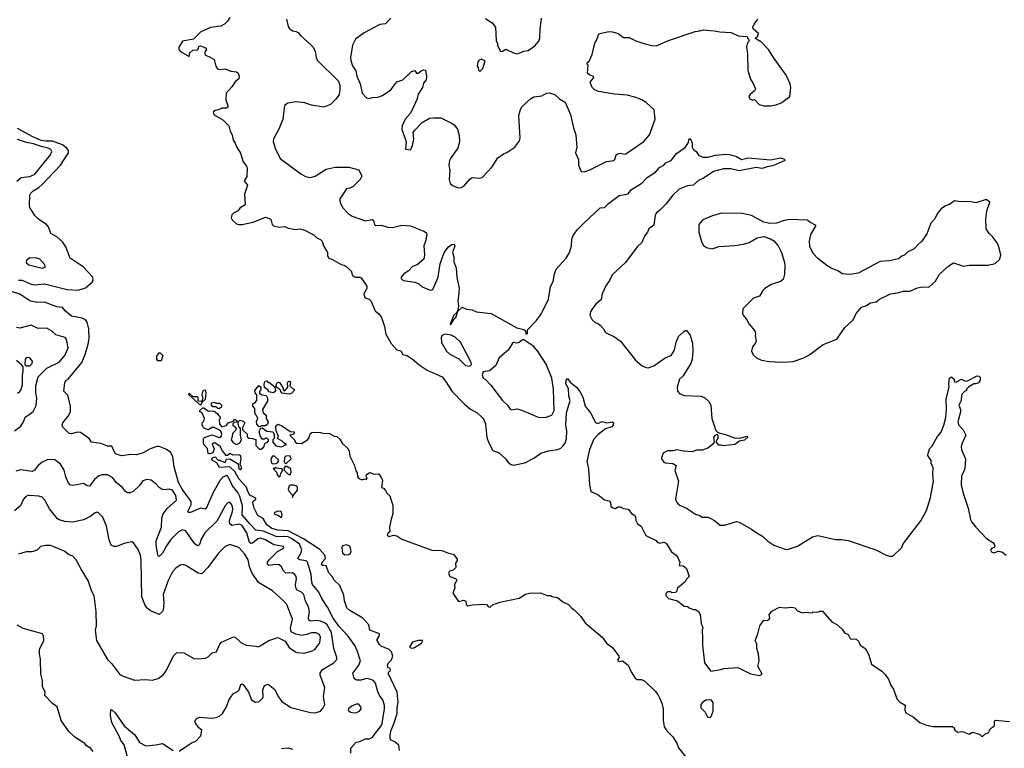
# Model space of a CAD drawing. Extents: x 2086813 to 2278017, y 548126 to 753336.
# Tile 366 of 461: x 2198743 to 2207518, y 685474 to 691971. Entities that reach past the tile are written whole.
import ezdxf

# ---------------------------------------------------------------- set-up
doc = ezdxf.new("R2010")
doc.units = 0

msp = doc.modelspace()

# ---------------------------------------------------------------- linework, layer by layer
at = {"layer": '0CON10XD'}
for points in [[(2200615, 691990), (2200595, 691957.5), (2200568.3, 691931.7), (2200535.8, 691914.2), (2200445, 691900.8), (2200357.3, 691862.7), (2200291.7, 691798.3), (2200195, 691780), (2200162, 691725), (2200161.2, 691705), (2200175, 691686.7), (2200255, 691642.5), (2200260, 691675), (2200285, 691700), (2200327, 691703), (2200337, 691713), (2200340, 691735), (2200355, 691737.5), (2200399.3, 691719.3), (2200406.7, 691705), (2200392.5, 691685), (2200392.5, 691665), (2200400, 691655), (2200435, 691640), (2200477.5, 691615), (2200492.5, 691555), (2200505, 691532.5), (2200525, 691527.5), (2200575, 691532.5), (2200625, 691512.5), (2200675, 691506.2), (2200690, 691495), (2200697.7, 691467.7), (2200695, 691442.5), (2200664.1, 691415.9), (2200635, 691372.5), (2200583.8, 691315), (2200580, 691255), (2200602.5, 691195), (2200585, 691183.3), (2200545, 691183.3), (2200515, 691167.5), (2200485, 691162.5), (2200467.5, 691145), (2200475, 691122.5), (2200555, 691077.5), (2200606.7, 691025), (2200617.7, 690977.7), (2200636.2, 690945), (2200646.4, 690896.4), (2200665, 690870), (2200671.7, 690841.7), (2200711.7, 690781.7), (2200734.1, 690704.1), (2200763.3, 690665), (2200770, 690645), (2200766.4, 690573.6), (2200742.5, 690535), (2200772.5, 690495), (2200747.5, 690415), (2200752.5, 690325), (2200745, 690312.5), (2200707, 690293), (2200685, 690263.3), (2200650, 690245), (2200635, 690230), (2200627.5, 690205), (2200637, 690187), (2200675, 690150), (2200695, 690144), (2200725, 690144), (2200824.1, 690165.9), (2200935, 690211.2), (2200981.7, 690191.7), (2200993.3, 690145), (2201005, 690133.3), (2201055, 690120), (2201105, 690126.7), (2201135, 690113.3), (2201205, 690101.2), (2201235, 690106.7), (2201255, 690103.3), (2201290.7, 690090.7), (2201368.8, 690048.8), (2201395, 690022.5), (2201425, 690010), (2201440, 689995), (2201451.2, 689955), (2201486.2, 689895), (2201486.7, 689865), (2201497.5, 689845), (2201525.9, 689835.9), (2201608.3, 689788.3), (2201635, 689783.3), (2201662.5, 689765), (2201700, 689725), (2201702.5, 689705), (2201713.9, 689683.9), (2201735, 689676.2), (2201775, 689676.2), (2201787.7, 689667.7), (2201836.7, 689595), (2201836.2, 689575), (2201811.2, 689525), (2201815, 689500), (2201821.7, 689491.7), (2201858.3, 689478.3), (2201872.5, 689465), (2201912.5, 689375), (2201945.7, 689345.7), (2201968, 689315), (2201993.8, 689235), (2202005.9, 689165.9), (2202055, 689082.5), (2202105, 689027.5), (2202139.3, 689019.3), (2202156.4, 688986.4), (2202195.9, 688975.9), (2202255, 688936.2), (2202302.7, 688892.7), (2202374.5, 688844.5), (2202507.1, 688785), (2202538.9, 688748.9), (2202596.9, 688656.9), (2202704.5, 688544.5), (2202759.3, 688499.3), (2202821.2, 688465), (2202864.2, 688424.2), (2202878.8, 688405), (2202893, 688363), (2202907.5, 688245), (2202920.8, 688205), (2202959.3, 688129.3), (2203017.3, 688107.3), (2203075, 688053.3), (2203100.5, 688020.5), (2203123.9, 688003.9), (2203145, 687998.8), (2203245, 688020.6), (2203325, 688060.6), (2203386.7, 688105), (2203454.4, 688125.6), (2203535, 688138.9), (2203565, 688151.1), (2203585, 688168.1), (2203605.5, 688195), (2203616.8, 688235), (2203619.7, 688305), (2203611.4, 688355), (2203617.2, 688465), (2203648, 688575), (2203636.9, 688615), (2203633, 688683), (2203611.4, 688725), (2203613.6, 688756.4), (2203625, 688770), (2203648.8, 688738.8), (2203705.5, 688695.5), (2203735, 688654), (2203761.1, 688605), (2203781.2, 688525), (2203828.8, 688465), (2203875, 688380), (2203895, 688371.2), (2203935, 688387.8), (2203975, 688377.5), (2204024.2, 688384.2), (2204036, 688375), (2204032.9, 688355), (2204019.4, 688340.6), (2203965, 688322.5), (2203897.2, 688272.8), (2203858.3, 688231.7), (2203821.5, 688138.5), (2203798.2, 688031.8), (2203813.1, 687965), (2203820, 687825), (2203833.6, 687763.6), (2203895, 687737.5), (2203955, 687690), (2203995, 687680), (2204007, 687667), (2204011.7, 687631.7), (2204028.3, 687618.3), (2204053, 687613), (2204075, 687626.7), (2204095, 687626.7), (2204123, 687613), (2204165, 687606.7), (2204195, 687567.5), (2204225, 687550), (2204232.5, 687535), (2204233.3, 687505), (2204247.5, 687475), (2204282.5, 687455), (2204322.5, 687372.5), (2204415, 687327.5), (2204425, 687312.5), (2204445, 687302.5), (2204485, 687312.5), (2204505, 687302.5), (2204552.5, 687225), (2204592.5, 687195), (2204607.5, 687175), (2204627.5, 687135), (2204620, 687105), (2204655, 687100), (2204686.1, 687076.1), (2204710, 687005), (2204687, 686983), (2204673, 686957), (2204601.7, 686898.3), (2204600, 686875), (2204588.3, 686861.7), (2204555, 686860), (2204545, 686870), (2204515, 686870), (2204500, 686855), (2204500, 686835), (2204525, 686810), (2204605, 686790), (2204665, 686742.5), (2204695, 686737.5), (2204710, 686725), (2204745, 686712.5), (2204765, 686712.5), (2204792.5, 686695), (2204806.4, 686666.4), (2204816.7, 686585), (2204830, 686555), (2204823.8, 686525), (2204829.3, 686459.3), (2204828.8, 686395), (2204846.7, 686235), (2204903, 686163), (2204995, 686176.7), (2205016.4, 686186.4), (2205143, 686193), (2205255, 686138.8), (2205337, 686123), (2205360, 686135), (2205322.5, 686205), (2205332.5, 686255), (2205325.9, 686315.9), (2205311.4, 686365), (2205312, 686405), (2205298.8, 686435), (2205322, 686495), (2205338, 686565), (2205375, 686617.5), (2205405, 686614), (2205423.3, 686625), (2205428.8, 686635), (2205422.5, 686665), (2205445, 686697.5), (2205515, 686732.5), (2205565, 686727.5), (2205625, 686732.5), (2205650, 686725), (2205675, 686700), (2205715, 686682.5), (2205745, 686687.5), (2205805, 686682.5), (2205815, 686690), (2205855, 686687.5), (2205875, 686697.5), (2205896.1, 686696.1), (2205980.7, 686600.7), (2206026.4, 686576.4), (2206075, 686532.5), (2206095, 686503.3), (2206125, 686487.5), (2206145, 686452.5), (2206155, 686447.5), (2206195, 686450), (2206220, 686425), (2206233.6, 686393.6), (2206275, 686367.5), (2206285, 686360), (2206311.2, 686305), (2206333.4, 686223.4), (2206425, 686160.8), (2206455, 686132.5), (2206487.5, 686085), (2206505.7, 686035), (2206531.7, 686001.7), (2206560, 685915), (2206585, 685887.5), (2206635, 685857.5), (2206630, 685815), (2206640.7, 685790.7), (2206705, 685753.3), (2206765, 685703.8), (2206825, 685678.8), (2206885, 685668.8), (2207055, 685667.5), (2207070, 685655), (2207077.5, 685635), (2207105, 685616.7), (2207145, 685623.3), (2207205, 685600), (2207235, 685616.7), (2207277, 685607), (2207298.3, 685598.3), (2207315, 685582.5), (2207325, 685582.5), (2207345, 685600), (2207376.4, 685613.6), (2207395, 685650), (2207430, 685675), (2207430, 685715), (2207440, 685725), (2207565, 685713.3)], [(2201121.2, 691975), (2201135, 691910), (2201143.3, 691895), (2201175, 691870), (2201206.1, 691866.1), (2201225, 691856.7), (2201245, 691830), (2201342.1, 691742.1), (2201358, 691725), (2201376.6, 691686.6), (2201384.2, 691635), (2201395, 691611.2), (2201585, 691423.8), (2201595.4, 691385), (2201597.5, 691345), (2201590, 691305), (2201565, 691264), (2201513.8, 691215), (2201455, 691191.4), (2201345, 691207.5), (2201285, 691230.8), (2201205, 691239.4), (2201132.5, 691225), (2201103.8, 691205), (2201087.5, 691085), (2201051.2, 690995), (2201005, 690907.5), (2201002.5, 690885), (2201020, 690825), (2201065, 690732.9), (2201247.6, 690597.6), (2201291.7, 690571.7), (2201335, 690563.3), (2201375, 690575.8), (2201475, 690639.2), (2201555, 690656.2), (2201675, 690654.3), (2201765, 690633.3), (2201792.5, 690575), (2201778, 690545), (2201716.3, 690483.7), (2201685, 690467.5), (2201655, 690461.2), (2201597.7, 690372.3), (2201595.8, 690355), (2201604, 690325), (2201623.2, 690293.2), (2201671.3, 690241.3), (2201705, 690220), (2201825, 690176.7), (2201885, 690188), (2201895, 690180), (2201904.2, 690145), (2201915, 690134.3), (2201965, 690139.2), (2202025, 690121.8), (2202065, 690117.7), (2202147.8, 690137.8), (2202225, 690131.9), (2202345.9, 690085.9), (2202369.2, 690069.2), (2202372, 690055), (2202360.8, 689995), (2202345.7, 689955), (2202352, 689875), (2202343.8, 689835), (2202286.7, 689785), (2202245, 689770), (2202205, 689728.8), (2202166.7, 689705), (2202143.9, 689676.1), (2202144.1, 689664.1), (2202160, 689645), (2202265, 689630), (2202300, 689615), (2202329.2, 689589.2), (2202365, 689572.5), (2202405, 689560), (2202425, 689563.8), (2202471.2, 689675), (2202489.2, 689795), (2202524.8, 689895.2), (2202565, 689944.6), (2202595, 689967.3), (2202615, 689969.4), (2202619.6, 689955), (2202600.3, 689895), (2202610.7, 689855), (2202612.2, 689815), (2202634, 689755), (2202639.3, 689675), (2202659.3, 689575), (2202654.6, 689505), (2202648.9, 689465), (2202654.3, 689415.7), (2202647, 689383), (2202638.8, 689361.2), (2202613.2, 689335), (2202580, 689255), (2202585, 689254), (2202611.8, 689298.2), (2202630, 689315), (2202648.8, 689371.2), (2202685, 689406.9), (2202725, 689389.5), (2202775, 689382.5), (2202815, 689366.7), (2202945, 689351.4), (2203175, 689223.3), (2203237, 689207), (2203250, 689195), (2203255, 689170), (2203265, 689170), (2203270, 689175), (2203270, 689205), (2203346.2, 689285), (2203390, 689345), (2203455, 689478.8), (2203475, 689592.5), (2203497.5, 689635), (2203507.8, 689705), (2203525, 689746), (2203546.9, 689773.1), (2203612.9, 689845), (2203644.2, 689895), (2203660, 689955), (2203663.1, 690015), (2203675, 690046.2), (2203715, 690101.2), (2203775, 690160.8), (2203915, 690292.5), (2203955, 690296.7), (2203989.5, 690330.5), (2204085, 690403.3), (2204165, 690416.7), (2204195, 690456.2), (2204287, 690513), (2204335.7, 690564.3), (2204409.1, 690610.9), (2204445, 690652.5), (2204485, 690672.5), (2204505, 690697.5), (2204547.5, 690715), (2204595, 690777.5), (2204675, 690830), (2204702.5, 690875), (2204705, 690900), (2204715, 690910), (2204725, 690900), (2204735, 690870), (2204736.7, 690835), (2204745, 690817.5), (2204771.2, 690795), (2204795, 690761.2), (2204835, 690746), (2204875, 690746.2), (2204945, 690762), (2205035, 690771.2), (2205068.3, 690768.3), (2205130.5, 690750.5), (2205175, 690723.8), (2205235, 690738), (2205435, 690722), (2205525, 690738), (2205558.3, 690728.3), (2205562.5, 690715), (2205455, 690666.7), (2205405, 690660), (2205360, 690645), (2205305, 690652), (2205155, 690622.9), (2205079.5, 690639.5), (2205015, 690640), (2204925, 690617.5), (2204835, 690556), (2204795, 690541.2), (2204745, 690496.7), (2204695, 690490), (2204621.3, 690458.7), (2204564.5, 690405.5), (2204502, 690325), (2204448, 690272), (2204415.6, 690244.4), (2204405.4, 690224.6), (2204395, 690137.5), (2204348.8, 690105), (2204339.2, 690075), (2204314.3, 690045), (2204287.1, 689985), (2204245.9, 689944.1), (2204141.5, 689805), (2204023.3, 689695), (2204000.8, 689645), (2203968.6, 689605), (2203934.4, 689525), (2203925.7, 689475), (2203878.8, 689435), (2203848.8, 689395), (2203830, 689365), (2203823.8, 689335), (2203843.8, 689295), (2203875, 689268.8), (2203893.9, 689263.9), (2203917.6, 689247.6), (2203946, 689215), (2203962.3, 689182.3), (2204045, 689143.3), (2204097.5, 689105), (2204230, 688935), (2204290, 688885), (2204325, 688868), (2204345, 688866.2), (2204395, 688884), (2204495, 688956.7), (2204550, 688975), (2204577.3, 689022.7), (2204593.8, 689095), (2204613.9, 689146.1), (2204660.7, 689189.3), (2204675, 689200), (2204685, 689200), (2204717, 689157), (2204740, 689085), (2204743.3, 689015), (2204736, 688945), (2204724.2, 688905), (2204675, 688823.8), (2204655, 688793.8), (2204623.3, 688765), (2204601.2, 688695), (2204605, 688657.5), (2204625, 688633.3), (2204665, 688618.8), (2204815, 688613.3), (2204848.3, 688598.3), (2204885.8, 688565.8), (2204901.2, 688535), (2204910.8, 688415), (2204947, 688307), (2204961.7, 688291.7), (2204982.5, 688282.5), (2205025, 688273.8), (2205112.3, 688242.3), (2205160.7, 688239.3), (2205227, 688257), (2205230, 688245), (2205202.5, 688222.5), (2205158.3, 688211.7), (2205116.1, 688183.9), (2205015, 688170), (2204995, 688177.5), (2204975, 688176.7), (2204953.3, 688205), (2204956.4, 688223.6), (2204967.5, 688235), (2204967.5, 688267.5), (2204955, 688272.5), (2204935, 688260), (2204926.7, 688245), (2204930.8, 688205), (2204918.5, 688181.5), (2204875, 688149.2), (2204825, 688132.5), (2204775, 688132), (2204735, 688118.8), (2204662.7, 688122.7), (2204595, 688135.8), (2204563.6, 688126.4), (2204515, 688126.7), (2204477.5, 688105), (2204462.5, 688065), (2204462.5, 688055), (2204482.5, 688025), (2204495, 688018.8), (2204565, 688013.8), (2204593.8, 687995), (2204580.5, 687950.5), (2204613.3, 687855), (2204588.8, 687695), (2204600, 687665), (2204616.7, 687645), (2204686.7, 687615), (2204765, 687562.9), (2204805, 687549.4), (2204825.6, 687535.6), (2204875, 687535.7), (2204890.3, 687530.3), (2204935, 687504), (2204985, 687462.9), (2205025, 687462.9), (2205130, 687495), (2205155, 687490), (2205265, 687426.7), (2205305, 687396.7), (2205364.1, 687364.1), (2205411.2, 687321.2), (2205465, 687286.2), (2205565, 687248.8), (2205585, 687246.7), (2205673.9, 687276.1), (2205809.7, 687360.3), (2205855, 687370), (2206013.6, 687336.4), (2206067, 687337), (2206125, 687328), (2206372.5, 687245), (2206466.1, 687196.1), (2206495, 687186.7), (2206525, 687186.7), (2206603.8, 687265), (2206615, 687296.7), (2206775, 687503.3), (2206824.4, 687595.6)], [(2202050, 691985), (2202002.5, 691935), (2201953, 691927), (2201812, 691855), (2201735, 691798), (2201708.1, 691745), (2201691.9, 691635), (2201695.7, 691605.7), (2201708.8, 691558.8), (2201738, 691515), (2201747.6, 691467.6), (2201778.3, 691398.3), (2201795.8, 691315.8), (2201832.5, 691275), (2201855, 691266.7), (2201885, 691276.2), (2201935, 691280), (2201975.6, 691294.4), (2202052, 691345), (2202105, 691416.7), (2202157.5, 691435), (2202235, 691507.5), (2202265, 691517.5), (2202280, 691495), (2202295, 691492.5), (2202325, 691516.7), (2202345, 691523.3), (2202360, 691520), (2202370, 691465), (2202366.2, 691435), (2202343.3, 691405), (2202333.8, 691365), (2202295, 691306.7), (2202284, 691265), (2202237.9, 691162.1), (2202222, 691135), (2202177.5, 691085), (2202151.2, 691025), (2202150, 690995), (2202187, 690883), (2202182.5, 690815), (2202225, 690810), (2202245, 690850), (2202256.2, 690905), (2202251.2, 690965), (2202263.3, 690985), (2202328.8, 691055), (2202395, 691091.4), (2202435, 691096.9), (2202495, 691094.3), (2202596.2, 691045), (2202615, 691032), (2202645.8, 690995), (2202658.8, 690938.8), (2202663.9, 690886.1), (2202648, 690825), (2202585, 690740), (2202574, 690715), (2202566.2, 690675), (2202576.2, 690625), (2202569.2, 690545), (2202579.5, 690509.5), (2202605, 690488.8), (2202645, 690473.8), (2202675, 690472.5), (2202702.5, 690485), (2202755, 690547.5), (2202775, 690562.5), (2202845, 690558.8), (2202865, 690563.3), (2202955, 690660), (2203005, 690738.8), (2203053.8, 690775), (2203085, 690787.5), (2203155, 690834.3), (2203172, 690855), (2203198.3, 690891.7), (2203204.2, 690915), (2203191.2, 691115), (2203205, 691170), (2203222.3, 691197.7), (2203294.2, 691265.8), (2203325.9, 691284.1), (2203395, 691292), (2203437.5, 691315), (2203465, 691320), (2203513.2, 691303.2), (2203555, 691266), (2203605, 691236.7), (2203651.2, 691125), (2203678.8, 691005), (2203698.8, 690945), (2203709.2, 690835), (2203696.2, 690785), (2203723.8, 690725), (2203723.6, 690673.6), (2203747, 690617), (2203775, 690614), (2203825, 690630.8), (2203972.3, 690707.7), (2204036.7, 690715), (2204045.6, 690724.4), (2204059.2, 690765), (2204070, 690775), (2204095, 690780.6), (2204135, 690771.4), (2204145, 690775.8), (2204305, 690886), (2204356, 690945), (2204405.8, 691085), (2204398.3, 691168.3), (2204325, 691232.5), (2204287.5, 691255), (2204225, 691280), (2204157.9, 691297.9), (2204045, 691306), (2203900.9, 691330.9), (2203865, 691346), (2203845, 691366.7), (2203826.2, 691415), (2203858.8, 691455), (2203857.5, 691465), (2203820, 691480), (2203804, 691494), (2203810, 691565), (2203800, 691575), (2203800, 691585), (2203818.3, 691601.7), (2203845, 691660), (2203867.7, 691762.3), (2203884.3, 691785.7), (2203900, 691835), (2203911.2, 691848.8), (2203995, 691864.2), (2204025, 691863.8), (2204077, 691847), (2204125, 691812.9), (2204175, 691810.8), (2204235, 691781.4), (2204305, 691758), (2204375, 691741.2), (2204415, 691738.8), (2204525.9, 691784.1), (2204763.6, 691866.4), (2204805, 691870), (2204835, 691881.2), (2204932, 691872), (2204981.2, 691861.2), (2205085, 691857.5), (2205145, 691827.5), (2205225, 691820), (2205230, 691815), (2205230, 691805), (2205240, 691795), (2205240, 691775), (2205230, 691765), (2205220, 691725), (2205230, 691665), (2205233, 691517), (2205255, 691440), (2205280.7, 691400.7), (2205300, 691355), (2205292.5, 691335), (2205252.5, 691305), (2205242.5, 691285), (2205250, 691265), (2205275, 691252.5), (2205285, 691260), (2205295, 691257.5), (2205332.5, 691215), (2205375, 691203.3), (2205435, 691202), (2205485, 691212.5), (2205536.4, 691233.6), (2205606, 691285), (2205616, 691365), (2205608.8, 691398.8), (2205575, 691476.7), (2205460, 691635), (2205416.1, 691706.1), (2205345, 691780), (2205335, 691780), (2205301.7, 691801.7), (2205301.7, 691808.3), (2205318.3, 691821.7), (2205327, 691847), (2205278.3, 691888.3), (2205277.5, 691905), (2205289.3, 691930.7), (2205320, 691975)], [(2202895, 691980), (2202955, 691942.5), (2202983.6, 691903.6), (2202990, 691785), (2203001.7, 691758.3), (2203000, 691745), (2203023.6, 691693.6), (2203035, 691687.5), (2203045, 691690), (2203075, 691707.5), (2203144, 691674), (2203175, 691666.7)], [(2203175, 691666.7), (2203195, 691673.3), (2203235, 691690), (2203273.6, 691696.4), (2203333, 691737), (2203370.7, 691779.3), (2203380, 691805), (2203381.2, 691885), (2203393.3, 691985)], [(2202845, 691510), (2202870, 691535), (2202890, 691605), (2202855, 691617.5), (2202835, 691607.5), (2202827.5, 691595), (2202820, 691555), (2202830, 691545), (2202831.7, 691521.7), (2202845, 691510)], [(2198732.6, 689647.4), (2198765, 689648.5), (2198845, 689611.9), (2198875, 689607.3), (2198965, 689614), (2199165.9, 689565.9), (2199265, 689558.5), (2199328.8, 689581.2), (2199390.6, 689629.4), (2199399.2, 689645), (2199395.8, 689675), (2199308.3, 689768.3), (2199194.1, 689844.1), (2199155.7, 689945), (2199125, 689990), (2199074, 690035), (2199020, 690065), (2199000, 690125), (2198982, 690145), (2198915, 690190), (2198876.9, 690225), (2198834.5, 690295), (2198829.5, 690315), (2198833.5, 690405), (2198841.9, 690425), (2198862.5, 690445), (2198915, 690473.2), (2198946.7, 690503.3), (2199106.2, 690673.9), (2199165, 690764.5), (2199177.2, 690785), (2199178.9, 690805), (2199164.6, 690825), (2199124.7, 690855), (2199035, 690887.4), (2198973.4, 690886.5), (2198935, 690894.1), (2198859.6, 690925), (2198725, 691000.5)], [(2198719.3, 690530.7), (2198755, 690563.9), (2198835, 690572.5), (2198877, 690593), (2199017.5, 690765), (2199028.9, 690795), (2199021.9, 690811.9), (2198998, 690825), (2198935, 690839), (2198865, 690864.8), (2198805.2, 690875.2), (2198725, 690903.8)], [(2205535, 688916), (2205635, 688922), (2205732.5, 688955), (2205784.1, 688985.9), (2205902.5, 689075), (2206025, 689122.5), (2206096.7, 689225), (2206169.3, 689290.7), (2206201.2, 689355), (2206245, 689407.5), (2206285, 689420), (2206325, 689446.9), (2206375, 689456.2), (2206405, 689478), (2206505, 689527.1), (2206565, 689534.2), (2206619.3, 689550.7), (2206675, 689548.8), (2206745, 689580.8), (2206785, 689590), (2206845, 689586.2), (2206905, 689640), (2206939.3, 689700.7), (2207024.4, 689775.6), (2207065, 689803.3), (2207155, 689773.3), (2207205, 689783.3), (2207280.5, 689780.5), (2207375, 689780.8), (2207435, 689796), (2207477.5, 689835), (2207486.7, 689875), (2207467.1, 689955), (2207455, 689981.2), (2207410.3, 690040.3), (2207382, 690065), (2207357.5, 690105), (2207354.4, 690195), (2207362.2, 690267.8), (2207390, 690345), (2207355, 690368.8), (2207265, 690337.1), (2207205, 690350), (2207127.3, 690347.3), (2207075, 690354.3), (2207028.3, 690321.7), (2206995, 690310), (2206955.6, 690284.4), (2206925, 690248), (2206896.7, 690193.3), (2206864, 690155), (2206828.3, 690061.7), (2206783.8, 689995), (2206746.1, 689963.9), (2206715, 689926.7), (2206655, 689896.7), (2206628.3, 689871.7), (2206605, 689862.5), (2206575, 689838.8), (2206495, 689821.2), (2206410, 689815), (2206215, 689710), (2206145, 689698.6), (2206075, 689704.4), (2206035, 689732), (2205975, 689754), (2205935, 689778), (2205855, 689842.5), (2205815, 689886.2), (2205785, 689947.5), (2205780.8, 689995), (2205793.4, 690056.6), (2205842.5, 690135), (2205783.9, 690163.9), (2205765, 690182.5), (2205605, 690188.8), (2205555, 690180), (2205487, 690157), (2205425, 690153.3), (2205374.1, 690164.1), (2205265, 690226.2), (2205183.6, 690243.6), (2204995, 690244.2), (2204909.3, 690219.3), (2204832.5, 690187.5), (2204796.4, 690143.6), (2204796.2, 690075), (2204823.6, 689983.6), (2204837, 689957), (2204865, 689940), (2204915, 689928), (2204975, 689948.8), (2205115, 689956.2), (2205195, 689970), (2205245, 689983.8), (2205315, 690026.7), (2205375, 690036.7), (2205435, 690017.5), (2205465, 690000), (2205503.6, 689953.6), (2205533.3, 689895), (2205558.8, 689805), (2205561.2, 689775), (2205559.5, 689700.5), (2205545.8, 689654.2), (2205523.9, 689636.1), (2205440.9, 689609.1), (2205385, 689574), (2205366, 689555), (2205335.7, 689504.3), (2205282, 689488), (2205188.3, 689391.7), (2205183.3, 689355), (2205190, 689335), (2205223.3, 689295), (2205243.8, 689255), (2205294.2, 689195), (2205300.8, 689175), (2205297.7, 689152.3), (2205305.8, 689105), (2205296.9, 689083.1), (2205273.3, 689055), (2205266, 689015), (2205280.9, 688980.9), (2205310, 688955), (2205355, 688934.2), (2205422.7, 688922.7), (2205535, 688916)], [(2198945, 689754.3), (2198970, 689765), (2198968.8, 689785), (2198923.3, 689835), (2198895, 689845.7), (2198837, 689847), (2198803.3, 689825), (2198800, 689805), (2198825, 689786), (2198945, 689754.3)], [(2201754.4, 686335.6), (2201731.2, 686391.2), (2201671.5, 686475), (2201590.9, 686560.9), (2201536.6, 686635), (2201485, 686733.1), (2201435, 686808.6), (2201409.1, 686865), (2201353.2, 686935), (2201345.3, 686955.3), (2201341.6, 687025), (2201309.6, 687135), (2201295, 687146.5), (2201236.7, 687155), (2201220.6, 687165), (2201248.8, 687215), (2201258.4, 687245), (2201235.6, 687295), (2201165, 687344.9), (2201135, 687358.3), (2201105, 687362.6), (2201035, 687359), (2200915, 687409.9), (2200848.7, 687418.7), (2200793.9, 687475), (2200725.9, 687555), (2200729, 687635), (2200705, 687719.6), (2200686.6, 687755), (2200638.4, 687815), (2200599.4, 687899.4), (2200586.9, 687906.9), (2200555, 687891.2), (2200529.3, 687865), (2200466.3, 687755), (2200405, 687612.9), (2200395, 687605.7), (2200355, 687614.6), (2200265, 687576.9), (2200246.1, 687576.1), (2200242.5, 687585), (2200272.7, 687645), (2200271.6, 687675), (2200192.1, 687785), (2200159.8, 687845), (2200120.3, 687985), (2200109.1, 688075), (2200086.7, 688115), (2200045, 688142.2), (2199985, 688163.8), (2199965, 688164.6), (2199904.6, 688145.4), (2199845, 688109.5), (2199785, 688090), (2199735, 688093.8), (2199655, 688080.8), (2199612.7, 688092.7), (2199595, 688103.8), (2199565, 688166.7), (2199525, 688168), (2199465, 688192.5), (2199384.1, 688204.1), (2199362.5, 688235), (2199285, 688290), (2199255, 688292.9), (2199205, 688278), (2199185, 688281.2), (2199127, 688337), (2199121.4, 688355), (2199129.2, 688375), (2199176.2, 688435), (2199196.7, 688475), (2199196.7, 688525), (2199171.7, 688621.7), (2199137, 688657), (2199146.2, 688733.8), (2199155, 688752.5), (2199173.9, 688766.1), (2199297.1, 688912.9), (2199327.9, 688985), (2199354, 689076), (2199363.4, 689126.6), (2199360.5, 689215), (2199344.6, 689274.6), (2199330, 689295), (2199299.3, 689309.3), (2199205, 689326.4), (2199150.4, 689370.4), (2199125, 689404.3), (2199075, 689410.5), (2198965, 689450.6), (2198895, 689448.8), (2198835, 689462.7), (2198745, 689522.7), (2198615, 689563.8)], [(2198697.8, 688305), (2198754.2, 688345), (2198778, 688385), (2198793.4, 688426.6), (2198829.1, 688450.9), (2198864.1, 688475.9), (2198888.8, 688531.2), (2198895.5, 688595), (2198886.7, 688645), (2198887.7, 688705), (2198907.8, 688785), (2198985, 688864.7), (2199095, 688917.3), (2199145.6, 688975), (2199175.6, 689045), (2199161.7, 689121.7), (2199147.7, 689137.7), (2199065, 689160.8), (2199027.2, 689197.2), (2198985, 689219.6), (2198908.1, 689218.1), (2198845, 689245.6), (2198745, 689221.4), (2198715, 689225.8)], [(2202755, 688882.5), (2202770, 688895), (2202767.5, 688915), (2202671.2, 689095), (2202625, 689138.8), (2202588.8, 689158.8), (2202536.1, 689166.1), (2202506.2, 689155), (2202498.6, 689135), (2202502.2, 689092.2), (2202548, 689015), (2202577.9, 688987.9), (2202655.6, 688945.6), (2202715, 688887.5), (2202755, 688882.5)], [(2203425, 688423.8), (2203485, 688443.3), (2203507.1, 688485), (2203501.1, 688675), (2203484.7, 688775), (2203435, 688900), (2203365, 689010), (2203325, 689056.2), (2203235, 689117.5), (2203223, 689117), (2203195, 689092.5), (2203175, 689087.5), (2203145, 689092.5), (2203135, 689087.5), (2203097, 689023), (2203016.7, 688955), (2202985, 688887.5), (2202930.7, 688839.3), (2202875, 688830), (2202863.3, 688805), (2202873.3, 688775), (2202895, 688763.3), (2202942.7, 688712.7), (2203045, 688573.8), (2203091.2, 688535), (2203115, 688498.8), (2203125, 688492), (2203175, 688502), (2203218, 688488), (2203365, 688425.8), (2203425, 688423.8)], [(2199975, 688927.5), (2199964, 688945), (2199965, 688970), (2199985, 689000), (2199995, 689000), (2200020, 688975), (2200005, 688930), (2199975, 688927.5)], [(2198725, 688641.9), (2198745, 688655.7), (2198756.2, 688673.8), (2198769.4, 688715), (2198769.1, 688795), (2198775.6, 688845.6), (2198772.9, 688875), (2198761.5, 688891.5), (2198715, 688932.9)], [(2198804.2, 688884.2), (2198835, 688884.3), (2198855.8, 688905), (2198858.8, 688925), (2198832.5, 688955), (2198805, 688960), (2198792, 688945), (2198790, 688895), (2198804.2, 688884.2)], [(2206824.4, 687595.6), (2206861.2, 687708.8), (2206888, 687855), (2206880, 687915), (2206883.3, 687975), (2206866.7, 688015), (2206865, 688040), (2206837.5, 688085), (2206838.3, 688101.7), (2206852.5, 688145), (2206872.5, 688165), (2206923.8, 688255), (2206956.1, 688293.9), (2206980, 688355), (2206995.9, 688424.1), (2207003.8, 688495), (2206999.3, 688590.7), (2207027.5, 688695), (2207023.3, 688725), (2207030, 688775), (2207047, 688787), (2207070, 688765), (2207070, 688745), (2207085, 688740), (2207135, 688766.7), (2207165, 688750), (2207185, 688747.5), (2207275, 688793.8), (2207295, 688792.5), (2207303, 688783), (2207301.2, 688755), (2207287.7, 688732.3), (2207265, 688723.3), (2207245, 688723.3), (2207200, 688695), (2207180, 688675), (2207180, 688665), (2207163.6, 688656.4), (2207137.5, 688625), (2207133.3, 688575), (2207113.3, 688535), (2207126.7, 688495), (2207126.7, 688475), (2207103.8, 688385), (2207113.8, 688355), (2207150, 688315), (2207174, 688265), (2207141.2, 688195), (2207133.8, 688165), (2207136.2, 688135), (2207172.5, 688055), (2207165, 687970), (2207154.2, 687935), (2207135.7, 687904.3), (2207133, 687823), (2207150.3, 687750.3), (2207196.7, 687615), (2207217.5, 687515), (2207229.3, 687489.3), (2207264.3, 687444.3), (2207360, 687345), (2207415, 687310), (2207426.7, 687295), (2207432.5, 687277.5), (2207427.5, 687265), (2207403.9, 687256.1), (2207393.3, 687245), (2207403.8, 687225), (2207425, 687218), (2207465, 687232.5), (2207495, 687226.7), (2207535.6, 687195.6)], [(2200885, 688340), (2200873.6, 688343.6), (2200856.7, 688365), (2200853.8, 688385), (2200866.4, 688416.4), (2200837.5, 688465), (2200837.5, 688505), (2200820, 688525), (2200820, 688545), (2200840, 688555), (2200856.7, 688575), (2200857.5, 688625), (2200842.5, 688645), (2200840, 688665), (2200875, 688707.5), (2200892.5, 688695), (2200891.7, 688668.3), (2200880, 688655), (2200881.7, 688641.7), (2200900, 688625), (2200938.3, 688618.3), (2200952.5, 688595), (2200951.7, 688568.3), (2200907.5, 688495), (2200912.5, 688465), (2200940, 688445), (2200940, 688415), (2200957.5, 688385), (2200952.5, 688365), (2200935, 688350), (2200895, 688350), (2200885, 688340)], [(2201005, 688642.5), (2200961.7, 688651.7), (2200960, 688665), (2200925, 688690), (2200922.5, 688725), (2200931.7, 688748.3), (2200945, 688750), (2200955, 688740), (2200965, 688740), (2201018.3, 688698.3), (2201021.7, 688658.3), (2201005, 688642.5)], [(2201145, 688632.5), (2201081.7, 688641.7), (2201070, 688655), (2201068.3, 688668.3), (2201028.3, 688698.3), (2201027.5, 688715), (2201037, 688733), (2201045, 688737.5), (2201063, 688733), (2201090, 688685), (2201091.7, 688671.7), (2201105, 688660), (2201132.5, 688695), (2201130, 688735), (2201143, 688747), (2201150, 688745), (2201157.5, 688735), (2201150, 688705), (2201170, 688685), (2201190, 688675), (2201190, 688665), (2201165, 688637.5), (2201145, 688632.5)], [(2200355, 688532.5), (2200250, 688625), (2200255, 688640), (2200285, 688610), (2200325, 688610), (2200330, 688605), (2200331.7, 688571.7), (2200361.7, 688568.3), (2200368.3, 688571.7), (2200377.5, 688595), (2200369.3, 688619.3), (2200371.2, 688645), (2200381.7, 688668.3), (2200395, 688670), (2200401.2, 688645), (2200396.7, 688585), (2200370, 688560), (2200355, 688532.5)], [(2200525, 688503.3), (2200510, 688505), (2200495, 688520), (2200465, 688520), (2200452.5, 688535), (2200452.5, 688555), (2200475, 688560), (2200495, 688550), (2200525, 688552.5), (2200542.5, 688535), (2200542.5, 688515), (2200525, 688503.3)], [(2202127.5, 685455), (2202123, 685503), (2202080, 685535), (2202050, 685545), (2202043.8, 685563.8), (2202044, 685595), (2202054, 685635), (2202078.3, 685691.7), (2202106.2, 685785), (2202106.2, 685835), (2202115.8, 685885), (2202108, 685975), (2202026.7, 686143.3), (2202033.6, 686156.4), (2202045, 686162.5), (2202048.8, 686175), (2202045.8, 686185.8), (2202024.3, 686194.3), (2202020, 686215), (2202026.2, 686233.8), (2202057, 686263), (2202070, 686295), (2202056.2, 686335), (2202035, 686356), (2201964.4, 686384.4), (2201949.5, 686399.5), (2201927.5, 686435), (2201927.5, 686445), (2201947.5, 686475), (2201950, 686495), (2201865, 686527.5), (2201853.3, 686575), (2201801.2, 686635), (2201685, 686701.2), (2201660, 686725), (2201638.8, 686788.8), (2201630.5, 686840.5), (2201596.7, 686925), (2201545, 686972.5), (2201527.5, 687005), (2201497.5, 687037.5), (2201475, 687100), (2201445, 687102.5), (2201434.2, 687114.2), (2201437.5, 687135), (2201470, 687165), (2201462, 687195), (2201416.9, 687246.9), (2201271.7, 687341.7), (2201135, 687412.3), (2201045, 687420), (2200990.8, 687435), (2200945, 687467.8), (2200913, 687523), (2200865, 687551.2), (2200832.5, 687615), (2200822, 687665), (2200828.3, 687681.7), (2200846.7, 687695), (2200846.7, 687705), (2200795, 687732.5), (2200775, 687762.5), (2200763.3, 687803.3), (2200695, 687876.2), (2200660.9, 687940.9), (2200615, 687983.4), (2200525, 687978.8), (2200499.3, 688019.3), (2200452.5, 688045), (2200463.6, 688066.4), (2200485, 688072.5), (2200511.7, 688041.7), (2200525, 688042.5), (2200573, 688023), (2200586.7, 688053.3), (2200615.8, 688055.8), (2200689.3, 688009.3), (2200695, 687970), (2200705, 687960), (2200715, 687960), (2200722.5, 687975), (2200707.5, 688005), (2200716.4, 688056.4), (2200713, 688083), (2200695, 688090), (2200647, 688087), (2200615, 688103.3), (2200595, 688083.3), (2200583.3, 688085), (2200550, 688125), (2200528.8, 688165), (2200483.6, 688196.4), (2200470, 688195), (2200460, 688185), (2200476.2, 688145), (2200465, 688110), (2200435, 688100), (2200423, 688103), (2200417, 688147), (2200390, 688175), (2200380, 688195), (2200380, 688235), (2200390, 688245), (2200455, 688268.8), (2200525, 688245.8), (2200538.8, 688255), (2200544.2, 688275.8), (2200540, 688295), (2200528.7, 688308.7), (2200475.6, 688335.6), (2200454.4, 688335.6), (2200425, 688313.3), (2200390, 688325), (2200380, 688335), (2200370, 688355), (2200370, 688375), (2200385, 688390), (2200388.8, 688415), (2200367, 688467), (2200350, 688475), (2200350, 688485), (2200375, 688510), (2200385, 688510), (2200425, 688478.8), (2200465, 688482.5), (2200483.9, 688473.9), (2200506.7, 688455), (2200515, 688440), (2200526.4, 688436.4), (2200530, 688415), (2200520, 688405), (2200523.3, 688365), (2200545, 688341.2), (2200585, 688352.5), (2200600, 688375), (2200648.3, 688391.7), (2200655, 688407.5), (2200678.3, 688398.3), (2200678.3, 688381.7), (2200655, 688380), (2200643, 688367), (2200643.9, 688353.9), (2200670, 688335), (2200672.5, 688325), (2200662.5, 688305), (2200638.3, 688281.7), (2200637.5, 688255), (2200627.5, 688225), (2200642.5, 688205), (2200670, 688185), (2200675, 688182.5), (2200705, 688197.5), (2200720, 688225), (2200710, 688265), (2200710, 688325), (2200700, 688335), (2200690, 688365), (2200690, 688385), (2200705, 688400), (2200735, 688390), (2200750, 688375), (2200730, 688335), (2200730, 688315), (2200770, 688275), (2200771.7, 688251.7), (2200785, 688240), (2200817, 688237), (2200848.3, 688228.3), (2200847.5, 688175), (2200881.7, 688141.7), (2200895, 688140), (2200918.3, 688161.7), (2200931.7, 688198.3), (2200948.3, 688201.7), (2200960, 688215), (2200960, 688225), (2200945, 688240), (2200935, 688240), (2200925, 688230), (2200905, 688230), (2200890, 688255), (2200877.5, 688295), (2200885, 688320), (2200891.7, 688328.3), (2200905, 688330), (2200945, 688302.5), (2201000, 688295), (2201010, 688275), (2201010, 688235), (2201000, 688225), (2201000, 688205), (2201025, 688170), (2201075, 688162.5), (2201118.3, 688181.7), (2201118.3, 688188.3), (2201105, 688190), (2201083, 688213), (2201040, 688235), (2201040, 688245), (2201050, 688255), (2201027.5, 688305), (2201027, 688343), (2201033.6, 688356.4), (2201047, 688363), (2201086.1, 688346.1), (2201155, 688300), (2201190, 688295), (2201186.4, 688273.6), (2201150, 688265), (2201192.5, 688225), (2201197.5, 688207.5), (2201213.6, 688193.6), (2201255, 688192.5), (2201307.5, 688225), (2201320.7, 688239.3), (2201333, 688277), (2201348.3, 688291.7), (2201425, 688290), (2201445, 688283.3), (2201505, 688280), (2201545, 688257.5), (2201570, 688255), (2201595, 688230), (2201617.5, 688195), (2201667.3, 688147.3), (2201678, 688125), (2201685, 688080), (2201726.2, 687995), (2201738.3, 687948.3), (2201749.3, 687929.3), (2201753.3, 687895), (2201765, 687880), (2201785, 687870), (2201805, 687870), (2201815, 687877.5), (2201835, 687870), (2201840, 687885), (2201830, 687895), (2201832.5, 687915), (2201865, 687932.5), (2201905, 687917.5), (2201945, 687920), (2201965, 687890), (2201977.5, 687865), (2201968.3, 687798.3), (2201985, 687792.5), (2202003.6, 687773.6), (2202015, 687747.5), (2202042.5, 687725), (2202068.3, 687638.3), (2202068.5, 687565), (2202052.6, 687517.4), (2202038.9, 687445), (2202043.3, 687405), (2202020, 687385), (2202016.7, 687375), (2202035, 687363.8), (2202075, 687374), (2202105, 687368.9), (2202147.4, 687337.4), (2202415, 687240.8), (2202505, 687238.5), (2202564.2, 687214.2), (2202610, 687205), (2202641.7, 687161.7), (2202641.7, 687148.3), (2202627.5, 687125), (2202631.2, 687085), (2202605, 687062), (2202575, 687053.3), (2202563.8, 687035), (2202577.5, 687005), (2202627, 686987), (2202640, 686975), (2202618.3, 686931.7), (2202622.5, 686905), (2202603.9, 686856.1), (2202653.8, 686783.8), (2202700, 686795), (2202720, 686785), (2202723.3, 686755), (2202737, 686743), (2202777, 686753), (2202885, 686760), (2202902.5, 686755), (2202920, 686735), (2202935, 686733.3), (2202963, 686757), (2202982.5, 686762.5), (2203021.7, 686778.3), (2203195, 686812), (2203252, 686848), (2203285, 686856.9), (2203385, 686858.8), (2203445, 686837.5), (2203475, 686837.5), (2203488.3, 686828.3), (2203535, 686820), (2203585, 686780), (2203635, 686756.7), (2203662.9, 686722.9), (2203685, 686708.8), (2203745, 686649.2), (2203782, 686592), (2203933.3, 686465), (2203972.3, 686412.3), (2204025, 686372), (2204083.8, 686295), (2204086.4, 686283.6), (2204072.5, 686265), (2204072.5, 686255), (2204085, 686247.5), (2204115, 686253.3), (2204165, 686216.2), (2204191.2, 686155), (2204228.3, 686098.3), (2204245, 686086.7), (2204285, 686088.8), (2204315, 686071.2), (2204405, 685984.2), (2204429.4, 685955), (2204445, 685922.5), (2204465.8, 685875), (2204478.9, 685825), (2204476.5, 685725), (2204486.9, 685665), (2204510.6, 685630.6), (2204564.1, 685575), (2204598.3, 685518.3), (2204615, 685476.7), (2204695, 685375.7)], [(2199959.6, 687289.6), (2199960, 687325), (2200005.8, 687445), (2200009.4, 687525), (2200021.7, 687565), (2200057.1, 687612.9), (2200140.6, 687685), (2200135, 687728), (2200105, 687774.2), (2200075, 687784.2), (2200035, 687778), (2200012.1, 687782.1), (2199985, 687798), (2199958.9, 687828.9), (2199915, 687863.8), (2199875, 687872), (2199841.4, 687858.6), (2199809.2, 687815), (2199755, 687764.2), (2199727.9, 687752.1), (2199705, 687751.4), (2199685, 687764), (2199659.2, 687799.2), (2199602, 687845), (2199572.5, 687885), (2199525, 687913.3), (2199475, 687912.1), (2199445, 687900.5), (2199408.5, 687871.5), (2199365, 687810), (2199345, 687814), (2199315, 687836), (2199216.4, 687816.4), (2199195, 687820), (2199174.2, 687845), (2199155, 687893.3), (2199138.9, 687955), (2199107.6, 688007.6), (2199055.5, 688045.5), (2198995, 688047.9), (2198943.4, 688026.6), (2198905, 687992.9), (2198875, 687953.1), (2198855, 687943.1), (2198754.5, 687955.5), (2198708.8, 687945)], [(2200995, 688010), (2201025, 688012.5), (2201039.3, 688020.7), (2201050, 688035), (2201050, 688045), (2201015, 688080), (2200995, 688080), (2200980, 688055), (2200988.3, 688018.3), (2200995, 688010)], [(2201115, 688010), (2201162.5, 688055), (2201155, 688077.5), (2201145, 688082.5), (2201115, 688080), (2201101.7, 688068.3), (2201100, 688025), (2201115, 688010)], [(2201055, 687892.5), (2201065, 687900), (2201070, 687925), (2201088.3, 687958.3), (2201077, 687967), (2201033, 687973), (2201025, 687980), (2201015, 687970), (2201001.7, 687968.3), (2201032.5, 687935), (2201037.5, 687915), (2201055, 687892.5)], [(2201155, 687912.5), (2201163.3, 687935), (2201160, 687965), (2201125, 687987.5), (2201111.7, 687988.3), (2201100, 687975), (2201100, 687955), (2201135, 687917.5), (2201155, 687912.5)], [(2201175, 687710), (2201181.7, 687728.3), (2201220, 687775), (2201220, 687795), (2201211.7, 687811.7), (2201185, 687820), (2201155, 687820), (2201145, 687810), (2201136.7, 687785), (2201143.3, 687765), (2201170, 687735), (2201175, 687710)], [(2198735, 687208), (2198805, 687230), (2198855, 687230), (2198885, 687237.5), (2198905, 687247.5), (2198932.5, 687275), (2198974.2, 687285.8), (2199015, 687283.8), (2199045, 687273.8), (2199145, 687231.2), (2199181.7, 687201.7), (2199215, 687191.2), (2199245, 687157.5), (2199296.7, 687055), (2199353.8, 686965), (2199382, 686875), (2199404.2, 686835), (2199420.8, 686695), (2199424, 686565), (2199415.9, 686525.9), (2199428.1, 686435), (2199526, 686265), (2199565, 686226.2), (2199635, 686133.3), (2199665, 686116.2), (2199765, 686082.5), (2199865, 686086.9), (2199925, 686080.6), (2199978.8, 686095), (2200020.9, 686129.1), (2200047.5, 686165), (2200115, 686297.5), (2200145, 686328.8), (2200205, 686326.2), (2200295, 686273.3), (2200335, 686271.2), (2200401.2, 686278.8), (2200421.7, 686288.3), (2200457.5, 686325), (2200495.7, 686334.3), (2200526.6, 686403.4), (2200541.1, 686418.9), (2200647.7, 686467.7), (2200664.1, 686464.1), (2200715, 686416.2), (2200762.5, 686395), (2200850, 686385), (2200865, 686380), (2200885, 686386.2), (2200962.5, 686435), (2201045, 686463.3), (2201110.5, 686430.5), (2201145, 686373.8), (2201200, 686335), (2201215, 686327.5), (2201275, 686321.4), (2201345, 686339.4), (2201375, 686358.1), (2201418.5, 686415), (2201424.5, 686465), (2201415, 686488.1), (2201385, 686503.2), (2201345, 686504), (2201301.5, 686488.5), (2201255, 686480.8), (2201202.9, 686492.9), (2201163.6, 686513.6), (2201155.5, 686545), (2201174.5, 686625), (2201123.1, 686755), (2201095, 686789.2), (2200995, 686878.6), (2200872.2, 686952.2), (2200815.3, 687035.3), (2200791.5, 687091.5), (2200778.1, 687155), (2200750, 687205), (2200695, 687265.7), (2200615, 687292), (2200575, 687273.8), (2200515.8, 687215), (2200418.6, 687085), (2200365, 687029.5), (2200335, 687035.5), (2200225, 687104.4), (2200195, 687112.9), (2200172.1, 687107.9), (2200135, 687080.8), (2200105, 687047.1), (2200065, 686971.2), (2200022.5, 686845), (2200029.2, 686775), (2200021.2, 686705), (2200015, 686692.5), (2199985, 686667.5), (2199909.5, 686699.5), (2199876.7, 686725), (2199858, 686755), (2199831.4, 686825), (2199829.3, 686979.3), (2199826.9, 687155), (2199820.6, 687195), (2199798, 687248), (2199757.5, 687307.5), (2199743.6, 687313.6), (2199675, 687300), (2199607.3, 687272.7), (2199583.9, 687273.9), (2199557.5, 687285), (2199541.7, 687331.7), (2199517.5, 687455), (2199483.1, 687535), (2199445, 687574), (2199435, 687578.8), (2199415, 687574.2), (2199376.8, 687543.2), (2199315, 687512.2), (2199215, 687490.5), (2199145, 687497.5), (2199095, 687510.8), (2199080.3, 687520.3), (2199008.3, 687608.3), (2198967.1, 687685), (2198945, 687712), (2198915, 687722.5), (2198835, 687728.6), (2198815, 687727.5), (2198795, 687716), (2198778.6, 687695), (2198751.4, 687635), (2198698.2, 687591.8)], [(2200165, 685447.5), (2200275, 685523.3), (2200313, 685537), (2200357.5, 685585), (2200366.7, 685635), (2200340, 685655), (2200307.5, 685705), (2200308.3, 685721.7), (2200320.7, 685739.3), (2200345, 685750.8), (2200455, 685742.9), (2200495, 685748.5), (2200525, 685761.5), (2200550.6, 685785), (2200586, 685844), (2200607.6, 685902.4), (2200630.2, 685939.8), (2200648.5, 685961.5), (2200685, 685979.2), (2200699.2, 685995), (2200715, 686043.3), (2200725, 686048), (2200735, 686044), (2200782, 685975), (2200810, 685905), (2200845, 685886.7), (2200875, 685887.5), (2200913.8, 685926.2), (2200910, 685995), (2200924.2, 686035), (2200957.1, 686047.1), (2201017.4, 685997.4), (2201045, 685941.2), (2201077.5, 685895), (2201158.7, 685838.7), (2201335, 685793.1), (2201375, 685791.4), (2201422.5, 685805), (2201448.8, 685835), (2201461.2, 685865), (2201450, 685935), (2201462, 686015), (2201420.6, 686125), (2201420, 686145), (2201443, 686177), (2201542.9, 686235), (2201570, 686265), (2201570.6, 686285), (2201542.1, 686365), (2201521.3, 686505), (2201482.2, 686575), (2201465, 686590.6), (2201425, 686607.1), (2201375, 686612.9), (2201335, 686607.5), (2201320, 686615), (2201316.4, 686636.4), (2201324.7, 686695), (2201317.8, 686735), (2201289.6, 686785), (2201275, 686845.6), (2201255.6, 686865), (2201216.7, 686885), (2201203.7, 686903.7), (2201201.3, 686935), (2201209.2, 686985), (2201206.2, 687005), (2201194.6, 687024.6), (2201175, 687038.9), (2201115, 687036.4), (2201095.4, 687055), (2201074.7, 687094.7), (2201055, 687108.7), (2201025, 687114.1), (2200965, 687104.5), (2200950.8, 687115), (2200952.5, 687135), (2200965.5, 687155), (2201040.3, 687229.7), (2201091.2, 687255), (2201098, 687265), (2201095, 687272.5), (2201006.7, 687286.7), (2200935, 687333.5), (2200885, 687347.5), (2200865, 687341), (2200817.4, 687302.6), (2200805, 687299.8), (2200790.4, 687310.4), (2200766.5, 687395), (2200721.8, 687465), (2200695, 687473.5), (2200635, 687460.6), (2200617.3, 687475), (2200614.3, 687505.7), (2200640.7, 687585), (2200643, 687613), (2200635, 687646), (2200615, 687668.8), (2200598.7, 687661.3), (2200573.1, 687635), (2200499.9, 687500.1), (2200393.2, 687395), (2200360.9, 687339.1), (2200345, 687290), (2200335, 687280), (2200325, 687280.8), (2200305, 687298.1), (2200225, 687408.6), (2200215, 687416.9), (2200195, 687420.5), (2200159.4, 687405), (2200088.9, 687335), (2200050.3, 687279.8), (2200015, 687214.3), (2199985, 687183.8), (2199975.7, 687195.7), (2199959.6, 687289.6)], [(2201075, 687532.5), (2201083.3, 687556.7), (2201072.5, 687585), (2201042.3, 687587.7), (2201010, 687575), (2201013, 687563), (2201045, 687553.3), (2201075, 687532.5)], [(2201645, 687200), (2201675, 687202), (2201692, 687215), (2201698, 687235), (2201686.1, 687276.1), (2201655, 687288), (2201621.2, 687278.8), (2201613.8, 687265), (2201618.8, 687215), (2201645, 687200)], [(2199398.8, 685445), (2199373.3, 685475), (2199340, 685495), (2199325, 685516.2), (2199235, 685572), (2199180, 685625), (2199113.2, 685723.2), (2199076.2, 685845), (2199034.3, 685874.3), (2198968.8, 685945), (2198970, 685975), (2198948, 686025), (2198945.7, 686075), (2198932.2, 686135), (2198928.7, 686268.7), (2198918.6, 686315), (2198920.8, 686355), (2198958, 686435), (2198956.1, 686476.1), (2198947.5, 686495), (2198775, 686540.8), (2198722.1, 686572.1)], [(2202235.8, 686365.8), (2202255, 686368.6), (2202325, 686411.4), (2202335.7, 686435.7), (2202294.7, 686435.3), (2202245, 686419.2), (2202216.7, 686375), (2202235.8, 686365.8)], [(2201695, 685430), (2201694, 685476), (2201742.3, 685527.7), (2201775, 685534.2), (2201822.2, 685557.8), (2201857, 685557), (2201885, 685569.5), (2201965, 685674.6), (2201974.5, 685695.5), (2201994.6, 685824.6), (2201993.2, 685855), (2201979.2, 685905), (2201955.3, 685935.3), (2201938.8, 685968.8), (2201915, 686055.7), (2201895, 686077.8), (2201865, 686091.8), (2201835, 686095.4), (2201785, 686082.7), (2201745, 686080.6), (2201724.3, 686095), (2201712.9, 686145), (2201765.9, 686214.1), (2201780.4, 686255), (2201754.4, 686335.6)], [(2204895, 685748.8), (2204905, 685757.5), (2204923.3, 685805), (2204923, 685883), (2204905, 685907.5), (2204858.3, 685901.7), (2204827, 685883), (2204813.3, 685865), (2204813.9, 685833.9), (2204852.5, 685795), (2204873.3, 685755), (2204895, 685748.8)], [(2199712.1, 685362.1), (2199674.4, 685504.4), (2199645, 685543.8), (2199632.5, 685575), (2199565.8, 685705), (2199553.9, 685766.1), (2199555, 685820), (2199565, 685817.5), (2199595, 685788.8), (2199675, 685673.3), (2199770, 685595), (2199810, 685525), (2199866.4, 685496.4), (2199956.1, 685503.9), (2200015, 685516.7), (2200110, 685455)], [(2201725, 685788.8), (2201745, 685793.8), (2201772.5, 685805), (2201786.7, 685825), (2201783.3, 685845), (2201765, 685866.7), (2201745, 685868.8), (2201706.4, 685853.6), (2201672.5, 685825), (2201670, 685815), (2201690, 685795), (2201725, 685788.8)], [(2201075, 685471.5), (2201135, 685478.8), (2201173, 685467)]]:
    msp.add_lwpolyline(points, dxfattribs=at)

doc.saveas('drawing.dxf')
